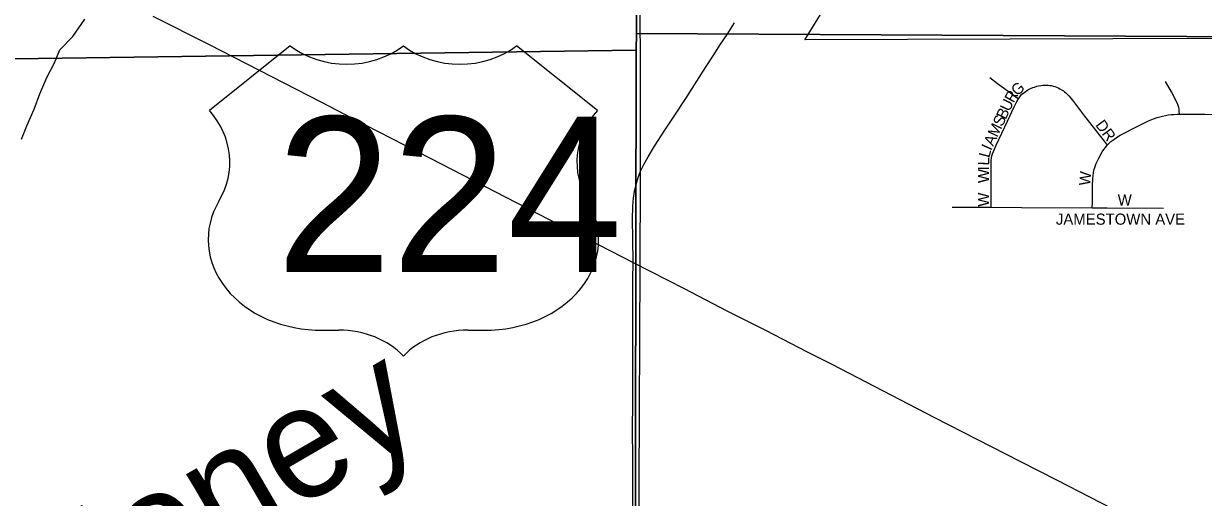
# Model space of a CAD drawing. Extents: x 0 to 34, y 0 to 22.
# Drawn here: x 5.204 to 5.705, y 17.726 to 17.927 of the extents above; entities that cross this region are included whole.
import ezdxf

# ---------------------------------------------------------------- set-up
doc = ezdxf.new("R2010")
doc.units = 0
for name, color, linetype in [('GM_X_Corporation', 7, 'Continuous'), ('GM_X_County_Road', 7, 'Continuous'), ('GM_X_Major_River', 7, 'Continuous'), ('GM_X_Major_River_Text', 7, 'Continuous'), ('GM_X_Section', 7, 'Continuous'), ('GM_X_Township', 7, 'Continuous'), ('GM_X_Township_Subdivision', 7, 'Continuous'), ('GM_X_Township_Subdivision_Text', 7, 'Continuous'), ('GM_X_US_Location', 7, 'Continuous'), ('GM_X_US_Route', 7, 'Continuous'), ('GM_X_US_Shield', 7, 'Continuous')]:
    doc.layers.add(name, color=color, linetype=linetype)

msp = doc.modelspace()

# ---------------------------------------------------------------- linework, layer by layer
at = {"layer": 'GM_X_Corporation'}
msp.add_lwpolyline([(5.84116, 17.9212), (5.53587, 17.92022), (5.55613, 17.95317)], dxfattribs=at)
at = {"layer": 'GM_X_County_Road'}
for points in [[(5.46381, 17.85705), (5.46422, 17.85883), (5.46516, 17.86183), (5.46619, 17.86446), (5.46753, 17.8673), (5.46933, 17.87059), (5.47207, 17.87513), (5.47649, 17.88191), (5.48048, 17.88784), (5.48542, 17.89537), (5.49374, 17.90849), (5.49698, 17.91343), (5.50017, 17.91839), (5.50289, 17.92254), (5.50609, 17.9275)], [(5.46298, 17.8257), (5.46284, 17.83569), (5.46272, 17.84392), (5.46282, 17.84953), (5.46309, 17.85297), (5.46351, 17.85576), (5.46381, 17.85705)], [(5.4631, 17.63929), (5.4631, 17.63971), (5.46326, 17.65463), (5.46329, 17.66302), (5.46333, 17.67359), (5.46336, 17.68415), (5.46323, 17.6944), (5.46296, 17.70745), (5.46293, 17.7314), (5.4629, 17.74227), (5.46276, 17.75471), (5.46285, 17.76621), (5.46292, 17.77833), (5.46283, 17.79947), (5.46286, 17.81097), (5.46292, 17.81843), (5.46298, 17.8257)]]:
    msp.add_lwpolyline(points, dxfattribs=at)
at = {"layer": 'GM_X_Major_River'}
msp.add_lwpolyline([(5.20312, 17.878), (5.20543, 17.88367), (5.20852, 17.89086), (5.21104, 17.89729), (5.21393, 17.90429), (5.2172, 17.91053), (5.21952, 17.91601), (5.22506, 17.92166), (5.23005, 17.92903)], dxfattribs=at)
at = {"layer": 'GM_X_Section'}
for points in [[(5.46396, 18.4161), (5.4644, 17.92291), (5.46435, 17.9159), (4.95614, 17.90875), (4.95692, 18.41406), (5.46379, 18.41876)], [(5.99052, 18.41894), (5.98372, 17.92012), (5.4644, 17.92291), (5.46396, 18.4161)], [(5.4644, 17.92291), (5.98372, 17.92012), (5.97819, 17.41427), (5.46339, 17.41305), (5.46435, 17.9159)], [(4.95614, 17.90875), (5.46435, 17.9159), (5.46339, 17.41305), (4.96051, 17.40814)]]:
    msp.add_lwpolyline(points, close=True, dxfattribs=at)
at = {"layer": 'GM_X_Township'}
for points in [[(4.32513, 17.40324), (4.77846, 17.40425), (4.99421, 17.40763), (5.46352, 17.41199), (5.46485, 17.53523), (5.46518, 17.63837), (5.46592, 17.82417), (5.46606, 17.86097), (5.46575, 18.22108), (5.4678, 18.39922), (5.46813, 18.42722), (5.46918, 18.51868), (5.46955, 18.55069), (5.47024, 18.61055), (5.47055, 18.63752), (5.47095, 18.67198), (5.47122, 18.69589), (5.47192, 18.75628), (5.47212, 18.77357), (5.47293, 18.84412), (5.47565, 19.08008)], [(6.97838, 17.41123), (6.85112, 17.41144), (6.74587, 17.41079), (6.41604, 17.41268), (6.21985, 17.41235), (5.85482, 17.41232), (5.46352, 17.41199), (5.46485, 17.53523), (5.46518, 17.63837), (5.46592, 17.82417), (5.46606, 17.86097), (5.46575, 18.22108), (5.4678, 18.39922), (5.46813, 18.42722), (5.46918, 18.51868), (5.46955, 18.55069), (5.47024, 18.61055), (5.47055, 18.63752), (5.47095, 18.67198), (5.47122, 18.69589), (5.47192, 18.75628), (5.47212, 18.77357), (5.47293, 18.84412), (5.47565, 19.08008)]]:
    msp.add_lwpolyline(points, dxfattribs=at)
at = {"layer": 'GM_X_Township_Subdivision'}
for points in [[(5.61448, 17.90419), (5.61777, 17.90164), (5.62423, 17.89702), (5.62672, 17.89523)], [(5.69507, 17.88865), (5.695, 17.89002), (5.6949, 17.89088), (5.69477, 17.89158), (5.6944, 17.89278), (5.69366, 17.89434), (5.69164, 17.89813), (5.68914, 17.90256)], [(5.62672, 17.89523), (5.62755, 17.89645), (5.62815, 17.89711), (5.6288, 17.89766), (5.6295, 17.8982), (5.63028, 17.89871), (5.63095, 17.89912), (5.63182, 17.89955), (5.63272, 17.89994), (5.63347, 17.90021), (5.63449, 17.90052), (5.63523, 17.90069), (5.63618, 17.90087), (5.63701, 17.90095), (5.63778, 17.90102), (5.63859, 17.90099), (5.63929, 17.90095), (5.64001, 17.90089), (5.64071, 17.90079), (5.6414, 17.90062), (5.64213, 17.9004), (5.64281, 17.90013), (5.64353, 17.89982), (5.64428, 17.89943), (5.64518, 17.89892), (5.64574, 17.89853), (5.64617, 17.8982), (5.64682, 17.89769), (5.64743, 17.89713), (5.64808, 17.89643), (5.64958, 17.89456), (5.65472, 17.88786), (5.66303, 17.87717), (5.66435, 17.87547)], [(5.61513, 17.84915), (5.61511, 17.85171), (5.61502, 17.86676), (5.61505, 17.86807), (5.61513, 17.86918), (5.61521, 17.86992), (5.61541, 17.87091), (5.61566, 17.87186), (5.61603, 17.87288), (5.61716, 17.87547), (5.62205, 17.88571), (5.62488, 17.89177), (5.62599, 17.894), (5.62672, 17.89523)], [(5.66435, 17.87547), (5.66596, 17.87703), (5.66675, 17.87769), (5.66755, 17.87827), (5.6687, 17.87906), (5.66993, 17.8798), (5.67733, 17.88362), (5.6816, 17.88566), (5.68296, 17.88626), (5.68444, 17.88683), (5.68564, 17.88724), (5.68677, 17.88758), (5.68786, 17.88786), (5.68915, 17.88814), (5.69032, 17.88836), (5.69148, 17.88852), (5.69267, 17.8886), (5.69402, 17.88865), (5.69507, 17.88865)], [(5.69507, 17.88865), (5.7058, 17.88864), (5.7204, 17.88852), (5.72643, 17.8885)], [(5.65805, 17.84895), (5.65808, 17.85105), (5.65816, 17.85821), (5.65824, 17.86116), (5.65834, 17.86269), (5.6585, 17.86376), (5.65875, 17.86491), (5.65906, 17.86597), (5.65933, 17.8668), (5.65973, 17.86777), (5.66078, 17.86998), (5.66225, 17.87267), (5.66293, 17.87366), (5.66358, 17.87452), (5.66435, 17.87547)], [(5.59858, 17.84923), (5.61513, 17.84915)], [(5.61513, 17.84915), (5.62802, 17.84908), (5.65805, 17.84895)], [(5.65805, 17.84895), (5.66437, 17.84892), (5.6883, 17.84877)]]:
    msp.add_lwpolyline(points, dxfattribs=at)
at = {"layer": 'GM_X_US_Route'}
msp.add_lwpolyline([(5.25896, 17.93036), (5.28284, 17.91834), (5.30936, 17.90465), (5.33038, 17.89388), (5.34361, 17.88699), (5.37684, 17.87004), (5.43204, 17.84147), (5.44841, 17.83319), (5.46298, 17.8257), (5.48463, 17.81457), (5.50285, 17.80515), (5.51921, 17.79687), (5.53691, 17.78777), (5.54744, 17.78242), (5.59079, 17.76), (5.62757, 17.74112), (5.64305, 17.73317), (5.69807, 17.7049), (5.73346, 17.6867)], dxfattribs=at)
at = {"layer": 'GM_X_US_Shield'}
for p, q in [((5.31734, 17.91776), (5.28301, 17.89029)), ((5.44781, 17.89029), (5.41347, 17.91776)), ((5.33108, 17.79691), (5.33794, 17.79691)), ((5.39287, 17.79691), (5.39974, 17.79691))]:
    msp.add_line(p, q, dxfattribs=at)
for centre, major_axis, start_param, end_param in [((5.34137, 17.93738), (-0.03433, 0), 0.795399, 2.346194), ((5.38944, 17.93738), (-0.03433, 0), 0.795399, 2.346194), ((5.24364, 17.86824), (0.04807, 0), 5.838949, 6.894067), ((5.48718, 17.86824), (-0.04807, 0), 5.672304, 6.727422), ((5.33054, 17.83536), (0.04807, 0), 2.702327, 4.723529), ((5.40028, 17.83536), (-0.04807, 0), 1.559657, 3.580859), ((5.33794, 17.76945), (-0.03433, 0), 3.785094, 4.712389), ((5.39287, 17.76945), (-0.03433, 0), 4.712389, 5.639684)]:
    msp.add_ellipse(centre, major_axis=major_axis, ratio=0.8, start_param=start_param, end_param=end_param, dxfattribs=at)

# ---------------------------------------------------------------- texts
at = {"layer": 'GM_X_Major_River_Text'}
msp.add_text('Honey', height=0.047367, rotation=30.2258, dxfattribs=at).set_placement((5.21772, 17.66132))
at = {"layer": 'GM_X_Township_Subdivision_Text'}
for s, height, rotation, p in [('G', 0.00473, 42.8206, (5.62618, 17.89614)), ('R', 0.00473, 60.7732, (5.62459, 17.89318)), ('B', 0.00473, 64.6296, (5.62124, 17.8861)), ('U', 0.00473, 64.6292, (5.62285, 17.88949)), ('S', 0.00473, 64.6427, (5.61981, 17.88309)), ('DR', 0.004735, 306.2494, (5.65913, 17.88407)), ('M', 0.00473, 64.6244, (5.61767, 17.87857)), ('A', 0.00473, 64.9012, (5.61591, 17.8748)), ('L', 0.00473, 75.1953, (5.61427, 17.86989)), ('I', 0.00473, 65.5271, (5.61505, 17.87292)), ('L', 0.00473, 88.3603, (5.61421, 17.86684)), ('W', 0.00473, 89.7646, (5.61418, 17.85938)), ('I', 0.00473, 89.7556, (5.61421, 17.86479)), ('W', 0.00473, 85.5871, (5.65711, 17.8582)), ('W', 0.00473, 90, (5.61419, 17.84938)), ('W', 0.00473, 0, (5.66883, 17.84985)), ('JAMESTOWN AVE', 0.0047348, 0, (5.64258, 17.84171))]:
    msp.add_text(s, height=height, rotation=rotation, dxfattribs=at).set_placement(p)
at = {"layer": 'GM_X_US_Location'}
for s in ['/', '0']:
    msp.add_text(s, height=0.0000947, dxfattribs=at).set_placement((5.36546, 17.85454))
msp.add_text('224', height=0.0000947, rotation=0, dxfattribs=at).set_placement((5.33633, 17.83494))
at = {"layer": 'GM_X_US_Shield'}
msp.add_text('224', height=0.065918, dxfattribs=at).set_placement((5.31141, 17.82163))

doc.saveas('drawing.dxf')
